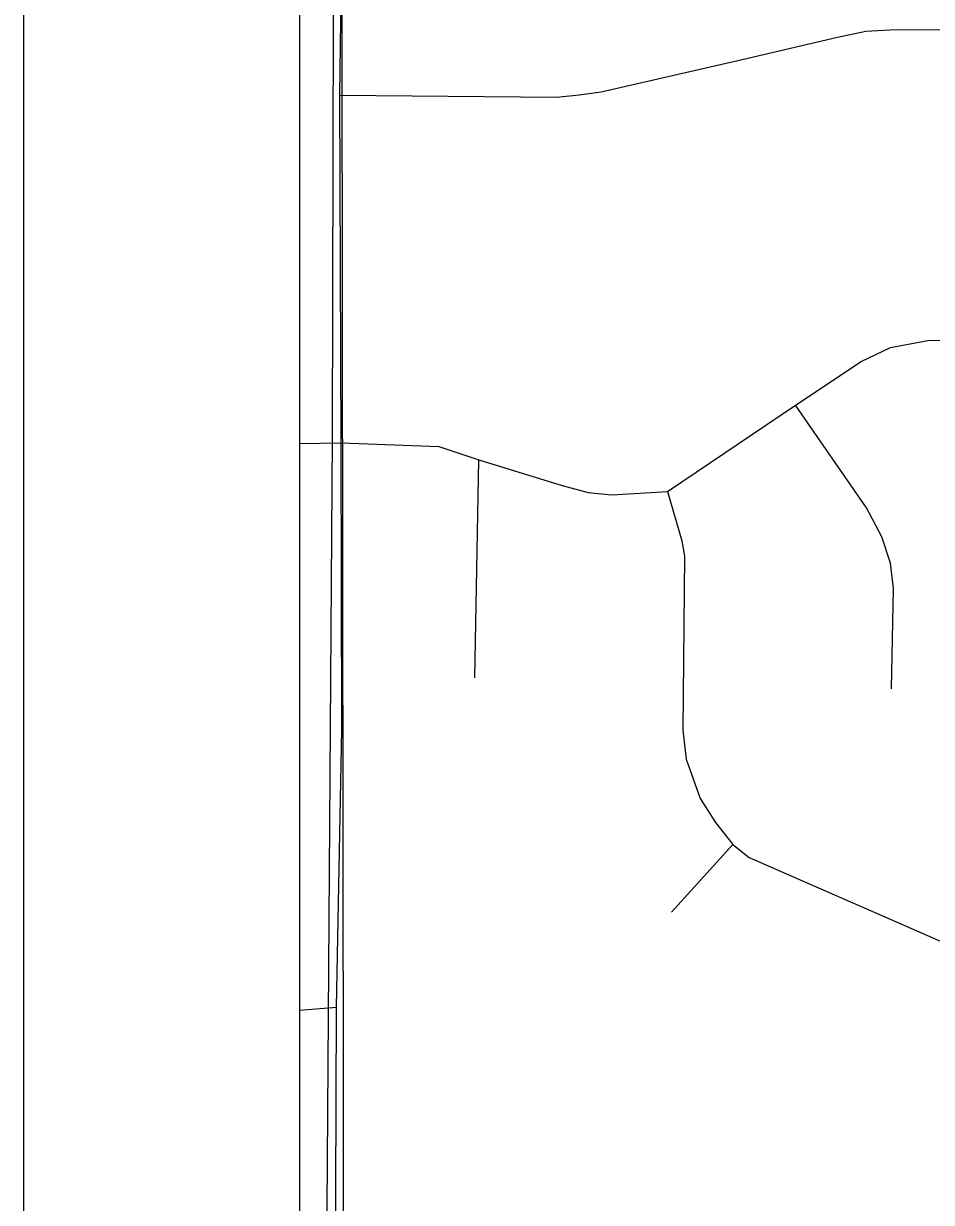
# Model space of a CAD drawing. Extents: x -38.1 to 35.9, y -2.7 to 28.5.
# Drawn here: x 8.0146 to 8.3437, y 14.0991 to 14.5266 of the extents above; entities that cross this region are included whole.
import ezdxf

# ---------------------------------------------------------------- set-up
doc = ezdxf.new("R2010")
doc.units = 0
for name, color, linetype in [('GM_X_City_Street', 7, 'Continuous'), ('GM_X_City_Street_Text', 7, 'Continuous'), ('GM_X_Corporation', 7, 'Continuous'), ('GM_X_Major_River_Text', 7, 'Continuous'), ('GM_X_US_Route', 7, 'Continuous'), ('SH_Border', 7, 'Continuous'), ('SH_Data', 7, 'Continuous')]:
    doc.layers.add(name, color=color, linetype=linetype)

msp = doc.modelspace()

# ---------------------------------------------------------------- linework, layer by layer
at = {"layer": 'GM_X_City_Street'}
for p, q in [((8.17819, 14.28932), (8.17961, 14.36843)), ((8.24947, 14.20434), (8.27177, 14.22891))]:
    msp.add_line(p, q, dxfattribs=at)
for points in [[(8.1293, 14.50063), (8.20779, 14.4999), (8.21601, 14.50078), (8.22395, 14.50184), (8.27506, 14.51355), (8.30962, 14.52169), (8.31988, 14.52382), (8.32859, 14.5244), (8.38328, 14.5245), (8.39218, 14.52585), (8.48433, 14.52459), (8.55452, 14.5245), (8.60505, 14.52372), (8.61734, 14.52382), (8.62741, 14.52401)], [(8.12979, 14.37456), (8.16519, 14.37329), (8.17961, 14.36843), (8.20982, 14.35908), (8.21931, 14.35653), (8.22786, 14.35573), (8.24799, 14.35692), (8.29449, 14.38824), (8.31828, 14.40409), (8.3289, 14.40919), (8.3424, 14.41173), (8.39627, 14.4118), (8.44633, 14.41084), (8.45506, 14.41159), (8.46173, 14.41373), (8.4704, 14.4195), (8.47765, 14.4275), (8.48353, 14.43793), (8.48433, 14.52459)], [(8.32919, 14.28537), (8.32998, 14.32174), (8.32892, 14.33096), (8.32577, 14.34045), (8.32023, 14.35099), (8.29449, 14.38824)], [(8.24799, 14.35692), (8.2533, 14.33899), (8.25423, 14.33344), (8.25366, 14.27042), (8.25484, 14.25983), (8.25985, 14.24555), (8.26544, 14.23686), (8.27177, 14.22891), (8.27765, 14.2242), (8.35391, 14.19078), (8.36731, 14.1846), (8.37953, 14.18136), (8.39926, 14.18077), (8.48538, 14.18003), (8.57813, 14.18033), (8.58755, 14.17798), (8.59344, 14.17385), (8.60169, 14.16443)]]:
    msp.add_lwpolyline(points, dxfattribs=at)
at = {"layer": 'GM_X_City_Street_Text'}
for points in [[(8.12979, 14.37456), (8.1293, 14.50063), (8.13087, 14.61756), (8.13316, 14.71357), (8.13336, 14.78298)], [(8.12468, 13.9089), (8.12471, 13.91094), (8.12548, 13.95068), (8.12829, 14.00812), (8.12782, 14.10261), (8.12802, 14.16989), (8.13, 14.27067), (8.12979, 14.37456)]]:
    msp.add_lwpolyline(points, dxfattribs=at)
at = {"layer": 'GM_X_Corporation'}
msp.add_lwpolyline([(8.11687, 12.93076), (8.12023, 13.45095), (8.12667, 14.37611), (8.12715, 14.58084), (8.12953, 14.90329), (8.14479, 15.29444), (8.15611, 15.41048), (8.20313, 15.88724), (8.17584, 16.5559), (8.16573, 16.88525), (8.18188, 17.18431), (8.22115, 17.86973), (8.22235, 17.87491)], dxfattribs=at)
at = {"layer": 'GM_X_Major_River_Text'}
for p, q in [((8.11464, 14.3743), (8.12979, 14.37456)), ((8.11464, 14.16886), (8.12802, 14.16989))]:
    msp.add_line(p, q, dxfattribs=at)
at = {"layer": 'GM_X_US_Route'}
for points in [[(8.11464, 17.87634), (8.11464, 12.93076), (14.91464, 12.93076)], [(8.11464, 17.87634), (8.11464, 12.93076), (9.45531, 12.93076)], [(8.11464, 15.87205), (8.11464, 13.91596)]]:
    msp.add_lwpolyline(points, dxfattribs=at)
for points in [[(8.11464, 14.90559), (8.11464, 13.84553), (8.13092, 13.84544), (8.12961, 14.90665)], [(8.12961, 14.90665), (9.14546, 14.87101), (9.14322, 13.84351), (8.13092, 13.84544)]]:
    msp.add_lwpolyline(points, close=True, dxfattribs=at)
at = {"layer": 'SH_Border'}
msp.add_line((8.11464, 19.73076), (8.11464, 12.93076), dxfattribs=at)
at = {"layer": 'SH_Data'}
msp.add_line((8.01464, 19.83076), (8.01464, 12.83076), dxfattribs=at)

doc.saveas('drawing.dxf')
